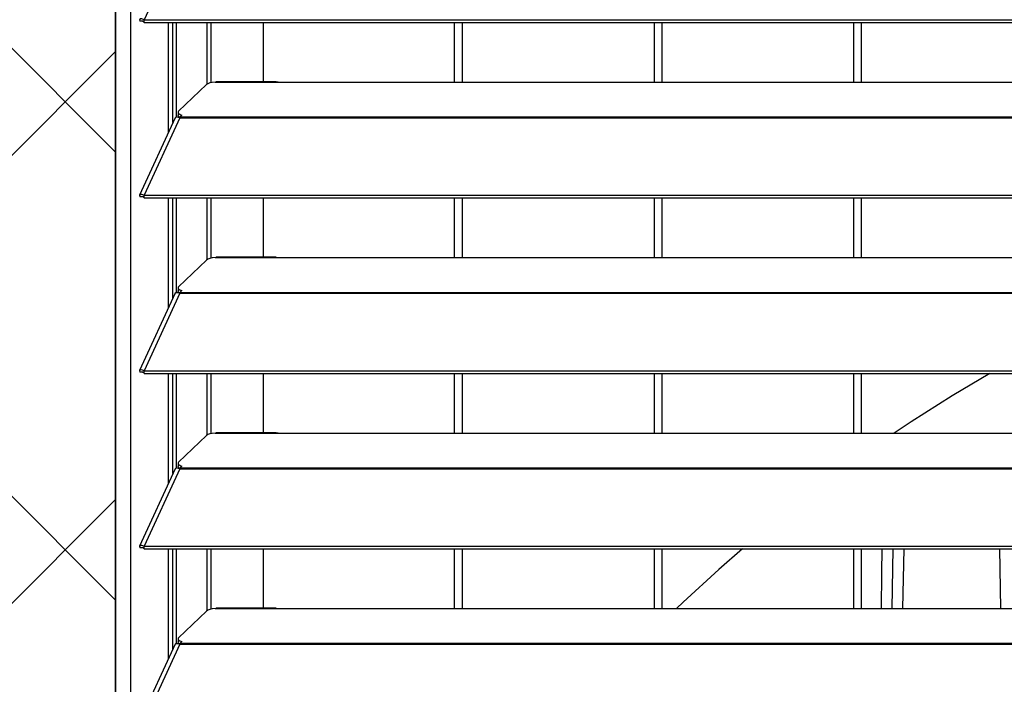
# Model space of a CAD drawing. Header units: millimetres. Extents: x 0 to 39025, y -31299 to 8400.
# Tile 283 of 373: x 6580 to 6826, y 6967 to 7133. Entities that reach past the tile are written whole.
import ezdxf

# ---------------------------------------------------------------- set-up
doc = ezdxf.new("R2010")
doc.units = ezdxf.units.MM
doc.layers.add('ODMIKI funkcionalni', color=253, linetype='Continuous')
doc.layers.add('ODMIKI varnostni', color=252, linetype='Continuous')

# ---------------------------------------------------------------- blocks, each defined once
blk = doc.blocks.new('*U53')
at = {"lineweight": 25}
for points in [[(0, 17.59), (0, 17.59), (0, 1242.58), (0, 1242.58)], [(3.9, 17.59), (3.9, 17.59), (3.9, 1243.26), (3.9, 1243.26)], [(16.11, 1140.17), (16.11, 1140.17), (7.19, 1120.75), (7.19, 1120.75)], [(6.87, 1120.38), (6.87, 1120.38), (6.1, 1120.37), (6.1, 1120.37)], [(7.19, 1120.75), (7.19, 1120.75), (7.21, 1120.74), (7.21, 1120.74)], [(7.19, 1120.09), (7.19, 1120.09), (7.19, 1120.75), (7.19, 1120.75)], [(7.21, 1120.74), (7.21, 1120.74), (1142.79, 1120.74), (1142.79, 1120.74)], [(7.21, 1120.09), (7.21, 1120.09), (7.21, 1120.74), (7.21, 1120.74)], [(7.19, 1120.09), (7.19, 1120.09), (7.21, 1120.09), (7.21, 1120.09)], [(7.21, 1120.09), (7.21, 1120.09), (1142.79, 1120.09), (1142.79, 1120.09)], [(13.29, 1092.58), (13.29, 1092.58), (13.29, 1120.09), (13.29, 1120.09)], [(14.38, 1094.97), (14.38, 1094.97), (14.38, 1120.09), (14.38, 1120.09)], [(15.33, 1096.37), (15.33, 1096.37), (15.33, 1120.09), (15.33, 1120.09)], [(23.01, 1104.62), (23.01, 1104.62), (23.01, 1120.09), (23.01, 1120.09)], [(23.96, 1104.97), (23.96, 1104.97), (23.96, 1120.09), (23.96, 1120.09)], [(37, 1120.09), (37, 1120.09), (37, 1105.2), (37, 1105.2)], [(85, 1105.13), (85, 1105.13), (85, 1120.09), (85, 1120.09)], [(86.99, 1105.13), (86.99, 1105.13), (86.99, 1120.09), (86.99, 1120.09)], [(135, 1120.09), (135, 1120.09), (135, 1105.13), (135, 1105.13)], [(137, 1105.13), (137, 1105.13), (137, 1120.09), (137, 1120.09)], [(185, 1120.09), (185, 1120.09), (185, 1105.13), (185, 1105.13)], [(187, 1105.13), (187, 1105.13), (187, 1120.09), (187, 1120.09)], [(22.83, 1104.51), (22.83, 1104.51), (15.84, 1097.82), (15.84, 1097.82)], [(25, 1105.13), (25, 1105.13), (25.28, 1105.18), (25.28, 1105.18)], [(25, 1105.13), (25, 1105.13), (41.99, 1105.13), (41.99, 1105.13)], [(40.31, 1105.2), (40.31, 1105.2), (25.28, 1105.2), (25.28, 1105.2)], [(41.99, 1105.13), (41.99, 1105.13), (224.99, 1105.13), (224.99, 1105.13)], [(14.94, 1096.18), (14.94, 1096.18), (6.04, 1076.79), (6.04, 1076.79)], [(16.11, 1096.2), (16.11, 1096.2), (7.19, 1076.77), (7.19, 1076.77)], [(15.61, 1096.37), (15.61, 1096.37), (15.78, 1096.54), (15.78, 1096.54)], [(15.69, 1097.54), (15.69, 1097.54), (15.69, 1096.77), (15.69, 1096.77)], [(16.11, 1096.2), (16.11, 1096.2), (16.21, 1096.2), (16.21, 1096.2)], [(16.11, 1096.2), (16.11, 1096.2), (16.11, 1096.2), (16.11, 1096.2)], [(16.19, 1096.2), (16.19, 1096.2), (16.21, 1096.22), (16.21, 1096.22)], [(16.21, 1096.42), (16.21, 1096.42), (16.67, 1096.85), (16.67, 1096.85)], [(16.21, 1096.42), (16.21, 1096.42), (1133.33, 1096.42), (1133.33, 1096.42)], [(16.21, 1096.2), (16.21, 1096.2), (1133.33, 1096.2), (1133.33, 1096.2)], [(6.87, 1076.4), (6.87, 1076.4), (6.1, 1076.4), (6.1, 1076.4)], [(7.19, 1076.77), (7.19, 1076.77), (7.21, 1076.77), (7.21, 1076.77)], [(7.19, 1076.11), (7.19, 1076.11), (7.19, 1076.77), (7.19, 1076.77)], [(7.19, 1076.11), (7.19, 1076.11), (7.21, 1076.11), (7.21, 1076.11)], [(7.21, 1076.77), (7.21, 1076.77), (1142.79, 1076.77), (1142.79, 1076.77)], [(7.21, 1076.11), (7.21, 1076.11), (7.21, 1076.77), (7.21, 1076.77)], [(7.21, 1076.11), (7.21, 1076.11), (1142.79, 1076.11), (1142.79, 1076.11)], [(13.29, 1048.61), (13.29, 1048.61), (13.29, 1076.11), (13.29, 1076.11)], [(14.38, 1051), (14.38, 1051), (14.38, 1076.11), (14.38, 1076.11)], [(15.33, 1052.41), (15.33, 1052.41), (15.33, 1076.11), (15.33, 1076.11)], [(23.01, 1060.65), (23.01, 1060.65), (23.01, 1076.11), (23.01, 1076.11)], [(23.96, 1061), (23.96, 1061), (23.96, 1076.11), (23.96, 1076.11)], [(37, 1076.11), (37, 1076.11), (37, 1061.24), (37, 1061.24)], [(85, 1061.15), (85, 1061.15), (85, 1076.11), (85, 1076.11)], [(86.99, 1061.15), (86.99, 1061.15), (86.99, 1076.11), (86.99, 1076.11)], [(135, 1076.11), (135, 1076.11), (135, 1061.15), (135, 1061.15)], [(137, 1061.15), (137, 1061.15), (137, 1076.11), (137, 1076.11)], [(185, 1076.11), (185, 1076.11), (185, 1061.15), (185, 1061.15)], [(187, 1061.15), (187, 1061.15), (187, 1076.11), (187, 1076.11)], [(25, 1061.15), (25, 1061.15), (25.28, 1061.21), (25.28, 1061.21)], [(25, 1061.15), (25, 1061.15), (41.99, 1061.15), (41.99, 1061.15)], [(40.31, 1061.24), (40.31, 1061.24), (25.28, 1061.24), (25.28, 1061.24)], [(41.99, 1061.15), (41.99, 1061.15), (224.99, 1061.15), (224.99, 1061.15)], [(22.83, 1060.53), (22.83, 1060.53), (15.84, 1053.85), (15.84, 1053.85)], [(14.94, 1052.21), (14.94, 1052.21), (6.04, 1032.82), (6.04, 1032.82)], [(16.11, 1052.22), (16.11, 1052.22), (7.19, 1032.8), (7.19, 1032.8)], [(15.61, 1052.41), (15.61, 1052.41), (15.78, 1052.57), (15.78, 1052.57)], [(15.69, 1053.56), (15.69, 1053.56), (15.69, 1052.8), (15.69, 1052.8)], [(16.11, 1052.23), (16.11, 1052.23), (16.11, 1052.22), (16.11, 1052.22)], [(16.11, 1052.22), (16.11, 1052.22), (16.21, 1052.22), (16.21, 1052.22)], [(16.19, 1052.22), (16.19, 1052.22), (16.21, 1052.24), (16.21, 1052.24)], [(16.21, 1052.44), (16.21, 1052.44), (16.67, 1052.87), (16.67, 1052.87)], [(16.21, 1052.44), (16.21, 1052.44), (1133.33, 1052.44), (1133.33, 1052.44)], [(16.21, 1052.22), (16.21, 1052.22), (1133.33, 1052.22), (1133.33, 1052.22)], [(6.87, 1032.43), (6.87, 1032.43), (6.1, 1032.42), (6.1, 1032.42)], [(7.19, 1032.8), (7.19, 1032.8), (7.21, 1032.8), (7.21, 1032.8)], [(7.19, 1032.15), (7.19, 1032.15), (7.19, 1032.8), (7.19, 1032.8)], [(7.19, 1032.15), (7.19, 1032.15), (7.21, 1032.14), (7.21, 1032.14)], [(7.21, 1032.8), (7.21, 1032.8), (1142.79, 1032.8), (1142.79, 1032.8)], [(7.21, 1032.14), (7.21, 1032.14), (7.21, 1032.8), (7.21, 1032.8)], [(7.21, 1032.14), (7.21, 1032.14), (1142.79, 1032.14), (1142.79, 1032.14)], [(13.29, 1004.63), (13.29, 1004.63), (13.29, 1032.14), (13.29, 1032.14)], [(14.38, 1007.02), (14.38, 1007.02), (14.38, 1032.14), (14.38, 1032.14)], [(15.33, 1008.43), (15.33, 1008.43), (15.33, 1032.14), (15.33, 1032.14)], [(23.01, 1016.67), (23.01, 1016.67), (23.01, 1032.14), (23.01, 1032.14)], [(23.96, 1017.03), (23.96, 1017.03), (23.96, 1032.14), (23.96, 1032.14)], [(37, 1032.14), (37, 1032.14), (37, 1017.26), (37, 1017.26)], [(85, 1017.18), (85, 1017.18), (85, 1032.14), (85, 1032.14)], [(86.99, 1017.18), (86.99, 1017.18), (86.99, 1032.14), (86.99, 1032.14)], [(135, 1032.14), (135, 1032.14), (135, 1017.18), (135, 1017.18)], [(137, 1017.18), (137, 1017.18), (137, 1032.14), (137, 1032.14)], [(185, 1032.14), (185, 1032.14), (185, 1017.18), (185, 1017.18)], [(187, 1017.18), (187, 1017.18), (187, 1032.14), (187, 1032.14)], [(25, 1017.18), (25, 1017.18), (25.28, 1017.23), (25.28, 1017.23)], [(25, 1017.18), (25, 1017.18), (41.99, 1017.18), (41.99, 1017.18)], [(40.31, 1017.26), (40.31, 1017.26), (25.28, 1017.26), (25.28, 1017.26)], [(41.99, 1017.18), (41.99, 1017.18), (224.99, 1017.18), (224.99, 1017.18)], [(22.83, 1016.56), (22.83, 1016.56), (15.84, 1009.88), (15.84, 1009.88)], [(15.69, 1009.59), (15.69, 1009.59), (15.69, 1008.82), (15.69, 1008.82)], [(14.94, 1008.23), (14.94, 1008.23), (6.04, 988.84), (6.04, 988.84)], [(16.11, 1008.25), (16.11, 1008.25), (7.19, 988.82), (7.19, 988.82)], [(15.61, 1008.43), (15.61, 1008.43), (15.78, 1008.59), (15.78, 1008.59)], [(16.11, 1008.25), (16.11, 1008.25), (16.21, 1008.25), (16.21, 1008.25)], [(16.11, 1008.25), (16.11, 1008.25), (16.11, 1008.25), (16.11, 1008.25)], [(16.19, 1008.25), (16.19, 1008.25), (16.21, 1008.28), (16.21, 1008.28)], [(16.21, 1008.47), (16.21, 1008.47), (16.67, 1008.9), (16.67, 1008.9)], [(16.21, 1008.47), (16.21, 1008.47), (1133.33, 1008.47), (1133.33, 1008.47)], [(16.21, 1008.25), (16.21, 1008.25), (1133.33, 1008.25), (1133.33, 1008.25)], [(6.87, 988.45), (6.87, 988.45), (6.1, 988.45), (6.1, 988.45)], [(7.19, 988.82), (7.19, 988.82), (7.21, 988.82), (7.21, 988.82)], [(7.19, 988.17), (7.19, 988.17), (7.19, 988.82), (7.19, 988.82)], [(7.19, 988.17), (7.19, 988.17), (7.21, 988.16), (7.21, 988.16)], [(7.21, 988.82), (7.21, 988.82), (1142.79, 988.82), (1142.79, 988.82)], [(7.21, 988.16), (7.21, 988.16), (7.21, 988.82), (7.21, 988.82)], [(7.21, 988.16), (7.21, 988.16), (1142.79, 988.16), (1142.79, 988.16)], [(13.29, 960.65), (13.29, 960.65), (13.29, 988.16), (13.29, 988.16)], [(14.38, 963.04), (14.38, 963.04), (14.38, 988.16), (14.38, 988.16)], [(15.33, 964.46), (15.33, 964.46), (15.33, 988.16), (15.33, 988.16)], [(23.01, 972.7), (23.01, 972.7), (23.01, 988.16), (23.01, 988.16)], [(23.96, 973.05), (23.96, 973.05), (23.96, 988.16), (23.96, 988.16)], [(37, 988.16), (37, 988.16), (37, 973.28), (37, 973.28)], [(85, 973.21), (85, 973.21), (85, 988.16), (85, 988.16)], [(86.99, 973.21), (86.99, 973.21), (86.99, 988.16), (86.99, 988.16)], [(135, 988.16), (135, 988.16), (135, 973.21), (135, 973.21)], [(137, 973.21), (137, 973.21), (137, 988.16), (137, 988.16)], [(185, 988.16), (185, 988.16), (185, 973.21), (185, 973.21)], [(187, 973.21), (187, 973.21), (187, 988.16), (187, 988.16)], [(194.82, 988.16), (194.82, 988.16), (194.59, 973.21), (194.59, 973.21)], [(197.56, 988.16), (197.56, 988.16), (197.29, 973.21), (197.29, 973.21)], [(221.91, 973.21), (221.91, 973.21), (221.65, 988.16), (221.65, 988.16)], [(22.83, 972.59), (22.83, 972.59), (15.84, 965.9), (15.84, 965.9)], [(25, 973.21), (25, 973.21), (25.28, 973.26), (25.28, 973.26)], [(25, 973.21), (25, 973.21), (41.99, 973.21), (41.99, 973.21)], [(40.31, 973.28), (40.31, 973.28), (25.28, 973.28), (25.28, 973.28)], [(41.99, 973.21), (41.99, 973.21), (224.99, 973.21), (224.99, 973.21)], [(15.69, 965.61), (15.69, 965.61), (15.69, 964.85), (15.69, 964.85)], [(16.21, 964.5), (16.21, 964.5), (16.67, 964.93), (16.67, 964.93)], [(14.94, 964.26), (14.94, 964.26), (6.04, 944.87), (6.04, 944.87)], [(16.11, 964.28), (16.11, 964.28), (7.19, 944.85), (7.19, 944.85)], [(15.61, 964.46), (15.61, 964.46), (15.78, 964.62), (15.78, 964.62)], [(16.11, 964.28), (16.11, 964.28), (16.21, 964.28), (16.21, 964.28)], [(16.11, 964.28), (16.11, 964.28), (16.11, 964.28), (16.11, 964.28)], [(16.19, 964.28), (16.19, 964.28), (16.21, 964.3), (16.21, 964.3)], [(16.21, 964.5), (16.21, 964.5), (1133.33, 964.5), (1133.33, 964.5)], [(16.21, 964.28), (16.21, 964.28), (1133.33, 964.28), (1133.33, 964.28)]]:
    blk.add_open_spline(points, degree=3, dxfattribs=at)
for points, knots in [([(7.19, 1120.75), (7.19, 1120.75), (6.64, 1120.96), (6.64, 1120.96), (6.64, 1120.96), (6.22, 1120.93), (6.22, 1120.93), (6.22, 1120.93), (6.02, 1120.71), (6.02, 1120.71), (6.02, 1120.71), (6.1, 1120.37), (6.1, 1120.37)], [0, 0, 0, 0, 1, 1, 1, 2, 2, 2, 3, 3, 3, 4, 4, 4, 4]), ([(7.19, 1120.09), (7.19, 1120.09), (6.97, 1120.32), (6.97, 1120.32), (6.97, 1120.32), (6.81, 1120.42), (6.81, 1120.42), (6.81, 1120.42), (6.77, 1120.42), (6.77, 1120.42), (6.77, 1120.42), (6.87, 1120.38), (6.87, 1120.38)], [0, 0, 0, 0, 1, 1, 1, 2, 2, 2, 3, 3, 3, 4, 4, 4, 4]), ([(25, 1105.13), (25, 1105.13), (24.28, 1105.04), (24.28, 1105.04), (24.28, 1105.04), (23.66, 1104.91), (23.66, 1104.91), (23.66, 1104.91), (23.16, 1104.72), (23.16, 1104.72), (23.16, 1104.72), (22.83, 1104.51), (22.83, 1104.51)], [0, 0, 0, 0, 1, 1, 1, 2, 2, 2, 3, 3, 3, 4, 4, 4, 4]), ([(40.31, 1105.19), (40.31, 1105.19), (40.83, 1105.18), (40.83, 1105.18), (40.83, 1105.18), (41.99, 1105.13), (41.99, 1105.13)], [0, 0, 0, 0, 1, 1, 1, 2, 2, 2, 2]), ([(14.96, 1096.17), (14.96, 1096.17), (15.12, 1096.35), (15.12, 1096.35), (15.12, 1096.35), (15.55, 1096.4), (15.55, 1096.4), (15.55, 1096.4), (16.11, 1096.2), (16.11, 1096.2)], [0, 0, 0, 0, 1, 1, 1, 2, 2, 2, 3, 3, 3, 3]), ([(16.23, 1096.24), (16.23, 1096.24), (16.12, 1096.29), (16.12, 1096.29), (16.12, 1096.29), (15.93, 1096.41), (15.93, 1096.41), (15.93, 1096.41), (15.79, 1096.54), (15.79, 1096.54), (15.79, 1096.54), (15.71, 1096.67), (15.71, 1096.67), (15.71, 1096.67), (15.69, 1096.77), (15.69, 1096.77)], [0, 0, 0, 0, 1, 1, 1, 2, 2, 2, 3, 3, 3, 4, 4, 4, 5, 5, 5, 5]), ([(15.84, 1097.82), (15.84, 1097.82), (15.74, 1097.69), (15.74, 1097.69), (15.74, 1097.69), (15.7, 1097.56), (15.7, 1097.56), (15.7, 1097.56), (15.71, 1097.43), (15.71, 1097.43), (15.71, 1097.43), (15.79, 1097.3), (15.79, 1097.3), (15.79, 1097.3), (15.93, 1097.18), (15.93, 1097.18), (15.93, 1097.18), (16.12, 1097.06), (16.12, 1097.06), (16.12, 1097.06), (16.37, 1096.95), (16.37, 1096.95), (16.37, 1096.95), (16.67, 1096.85), (16.67, 1096.85)], [0, 0, 0, 0, 1, 1, 1, 2, 2, 2, 3, 3, 3, 4, 4, 4, 5, 5, 5, 6, 6, 6, 7, 7, 7, 8, 8, 8, 8]), ([(16.21, 1096.2), (16.21, 1096.2), (16.21, 1096.23), (16.21, 1096.23), (16.21, 1096.23), (16.21, 1096.26), (16.21, 1096.26), (16.21, 1096.26), (16.21, 1096.3), (16.21, 1096.3), (16.21, 1096.3), (16.21, 1096.32), (16.21, 1096.32), (16.21, 1096.32), (16.21, 1096.35), (16.21, 1096.35), (16.21, 1096.35), (16.21, 1096.37), (16.21, 1096.37), (16.21, 1096.37), (16.21, 1096.4), (16.21, 1096.4), (16.21, 1096.4), (16.21, 1096.42), (16.21, 1096.42)], [0, 0, 0, 0, 1, 1, 1, 2, 2, 2, 3, 3, 3, 4, 4, 4, 5, 5, 5, 6, 6, 6, 7, 7, 7, 8, 8, 8, 8]), ([(7.19, 1076.77), (7.19, 1076.77), (6.64, 1076.99), (6.64, 1076.99), (6.64, 1076.99), (6.22, 1076.96), (6.22, 1076.96), (6.22, 1076.96), (6.02, 1076.73), (6.02, 1076.73), (6.02, 1076.73), (6.1, 1076.4), (6.1, 1076.4)], [0, 0, 0, 0, 1, 1, 1, 2, 2, 2, 3, 3, 3, 4, 4, 4, 4]), ([(7.19, 1076.11), (7.19, 1076.11), (6.97, 1076.34), (6.97, 1076.34), (6.97, 1076.34), (6.81, 1076.45), (6.81, 1076.45), (6.81, 1076.45), (6.77, 1076.45), (6.77, 1076.45), (6.77, 1076.45), (6.87, 1076.4), (6.87, 1076.4)], [0, 0, 0, 0, 1, 1, 1, 2, 2, 2, 3, 3, 3, 4, 4, 4, 4]), ([(25, 1061.15), (25, 1061.15), (24.28, 1061.07), (24.28, 1061.07), (24.28, 1061.07), (23.66, 1060.93), (23.66, 1060.93), (23.66, 1060.93), (23.16, 1060.75), (23.16, 1060.75), (23.16, 1060.75), (22.83, 1060.53), (22.83, 1060.53)], [0, 0, 0, 0, 1, 1, 1, 2, 2, 2, 3, 3, 3, 4, 4, 4, 4]), ([(40.31, 1061.21), (40.31, 1061.21), (40.83, 1061.21), (40.83, 1061.21), (40.83, 1061.21), (41.99, 1061.15), (41.99, 1061.15)], [0, 0, 0, 0, 1, 1, 1, 2, 2, 2, 2]), ([(15.84, 1053.85), (15.84, 1053.85), (15.74, 1053.72), (15.74, 1053.72), (15.74, 1053.72), (15.7, 1053.59), (15.7, 1053.59), (15.7, 1053.59), (15.71, 1053.46), (15.71, 1053.46), (15.71, 1053.46), (15.79, 1053.33), (15.79, 1053.33), (15.79, 1053.33), (15.93, 1053.2), (15.93, 1053.2), (15.93, 1053.2), (16.12, 1053.08), (16.12, 1053.08), (16.12, 1053.08), (16.37, 1052.97), (16.37, 1052.97), (16.37, 1052.97), (16.67, 1052.87), (16.67, 1052.87)], [0, 0, 0, 0, 1, 1, 1, 2, 2, 2, 3, 3, 3, 4, 4, 4, 5, 5, 5, 6, 6, 6, 7, 7, 7, 8, 8, 8, 8]), ([(14.96, 1052.19), (14.96, 1052.19), (15.12, 1052.38), (15.12, 1052.38), (15.12, 1052.38), (15.55, 1052.43), (15.55, 1052.43), (15.55, 1052.43), (16.11, 1052.23), (16.11, 1052.23)], [0, 0, 0, 0, 1, 1, 1, 2, 2, 2, 3, 3, 3, 3]), ([(16.23, 1052.26), (16.23, 1052.26), (16.12, 1052.31), (16.12, 1052.31), (16.12, 1052.31), (15.93, 1052.43), (15.93, 1052.43), (15.93, 1052.43), (15.79, 1052.56), (15.79, 1052.56), (15.79, 1052.56), (15.71, 1052.69), (15.71, 1052.69), (15.71, 1052.69), (15.69, 1052.8), (15.69, 1052.8)], [0, 0, 0, 0, 1, 1, 1, 2, 2, 2, 3, 3, 3, 4, 4, 4, 5, 5, 5, 5]), ([(16.21, 1052.22), (16.21, 1052.22), (16.21, 1052.26), (16.21, 1052.26), (16.21, 1052.26), (16.21, 1052.29), (16.21, 1052.29), (16.21, 1052.29), (16.21, 1052.32), (16.21, 1052.32), (16.21, 1052.32), (16.21, 1052.35), (16.21, 1052.35), (16.21, 1052.35), (16.21, 1052.38), (16.21, 1052.38), (16.21, 1052.38), (16.21, 1052.4), (16.21, 1052.4), (16.21, 1052.4), (16.21, 1052.42), (16.21, 1052.42), (16.21, 1052.42), (16.21, 1052.44), (16.21, 1052.44)], [0, 0, 0, 0, 1, 1, 1, 2, 2, 2, 3, 3, 3, 4, 4, 4, 5, 5, 5, 6, 6, 6, 7, 7, 7, 8, 8, 8, 8]), ([(7.19, 1032.8), (7.19, 1032.8), (6.64, 1033.01), (6.64, 1033.01), (6.64, 1033.01), (6.22, 1032.98), (6.22, 1032.98), (6.22, 1032.98), (6.02, 1032.76), (6.02, 1032.76), (6.02, 1032.76), (6.1, 1032.42), (6.1, 1032.42)], [0, 0, 0, 0, 1, 1, 1, 2, 2, 2, 3, 3, 3, 4, 4, 4, 4]), ([(7.19, 1032.15), (7.19, 1032.15), (6.97, 1032.37), (6.97, 1032.37), (6.97, 1032.37), (6.81, 1032.47), (6.81, 1032.47), (6.81, 1032.47), (6.77, 1032.48), (6.77, 1032.48), (6.77, 1032.48), (6.87, 1032.43), (6.87, 1032.43)], [0, 0, 0, 0, 1, 1, 1, 2, 2, 2, 3, 3, 3, 4, 4, 4, 4]), ([(219.13, 1032.14), (219.13, 1032.14), (209.73, 1026.54), (209.73, 1026.54), (209.73, 1026.54), (199.47, 1020.03), (199.47, 1020.03), (199.47, 1020.03), (195.18, 1017.18), (195.18, 1017.18)], [0, 0, 0, 0, 1, 1, 1, 2, 2, 2, 3, 3, 3, 3]), ([(25, 1017.18), (25, 1017.18), (24.28, 1017.1), (24.28, 1017.1), (24.28, 1017.1), (23.66, 1016.96), (23.66, 1016.96), (23.66, 1016.96), (23.16, 1016.78), (23.16, 1016.78), (23.16, 1016.78), (22.83, 1016.56), (22.83, 1016.56)], [0, 0, 0, 0, 1, 1, 1, 2, 2, 2, 3, 3, 3, 4, 4, 4, 4]), ([(40.31, 1017.24), (40.31, 1017.24), (40.83, 1017.23), (40.83, 1017.23), (40.83, 1017.23), (41.99, 1017.18), (41.99, 1017.18)], [0, 0, 0, 0, 1, 1, 1, 2, 2, 2, 2]), ([(15.84, 1009.88), (15.84, 1009.88), (15.74, 1009.75), (15.74, 1009.75), (15.74, 1009.75), (15.7, 1009.62), (15.7, 1009.62), (15.7, 1009.62), (15.71, 1009.48), (15.71, 1009.48), (15.71, 1009.48), (15.79, 1009.35), (15.79, 1009.35), (15.79, 1009.35), (15.93, 1009.23), (15.93, 1009.23), (15.93, 1009.23), (16.12, 1009.1), (16.12, 1009.1), (16.12, 1009.1), (16.37, 1009), (16.37, 1009), (16.37, 1009), (16.67, 1008.9), (16.67, 1008.9)], [0, 0, 0, 0, 1, 1, 1, 2, 2, 2, 3, 3, 3, 4, 4, 4, 5, 5, 5, 6, 6, 6, 7, 7, 7, 8, 8, 8, 8]), ([(14.96, 1008.22), (14.96, 1008.22), (15.12, 1008.41), (15.12, 1008.41), (15.12, 1008.41), (15.55, 1008.45), (15.55, 1008.45), (15.55, 1008.45), (16.11, 1008.25), (16.11, 1008.25)], [0, 0, 0, 0, 1, 1, 1, 2, 2, 2, 3, 3, 3, 3]), ([(16.23, 1008.29), (16.23, 1008.29), (16.12, 1008.35), (16.12, 1008.35), (16.12, 1008.35), (15.93, 1008.46), (15.93, 1008.46), (15.93, 1008.46), (15.79, 1008.59), (15.79, 1008.59), (15.79, 1008.59), (15.71, 1008.71), (15.71, 1008.71), (15.71, 1008.71), (15.69, 1008.82), (15.69, 1008.82)], [0, 0, 0, 0, 1, 1, 1, 2, 2, 2, 3, 3, 3, 4, 4, 4, 5, 5, 5, 5]), ([(16.21, 1008.25), (16.21, 1008.25), (16.21, 1008.28), (16.21, 1008.28), (16.21, 1008.28), (16.21, 1008.32), (16.21, 1008.32), (16.21, 1008.32), (16.21, 1008.35), (16.21, 1008.35), (16.21, 1008.35), (16.21, 1008.37), (16.21, 1008.37), (16.21, 1008.37), (16.21, 1008.4), (16.21, 1008.4), (16.21, 1008.4), (16.21, 1008.42), (16.21, 1008.42), (16.21, 1008.42), (16.21, 1008.45), (16.21, 1008.45), (16.21, 1008.45), (16.21, 1008.47), (16.21, 1008.47)], [0, 0, 0, 0, 1, 1, 1, 2, 2, 2, 3, 3, 3, 4, 4, 4, 5, 5, 5, 6, 6, 6, 7, 7, 7, 8, 8, 8, 8]), ([(7.19, 988.82), (7.19, 988.82), (6.64, 989.04), (6.64, 989.04), (6.64, 989.04), (6.22, 989.01), (6.22, 989.01), (6.22, 989.01), (6.02, 988.78), (6.02, 988.78), (6.02, 988.78), (6.1, 988.45), (6.1, 988.45)], [0, 0, 0, 0, 1, 1, 1, 2, 2, 2, 3, 3, 3, 4, 4, 4, 4]), ([(7.19, 988.17), (7.19, 988.17), (6.97, 988.4), (6.97, 988.4), (6.97, 988.4), (6.81, 988.5), (6.81, 988.5), (6.81, 988.5), (6.77, 988.5), (6.77, 988.5), (6.77, 988.5), (6.87, 988.45), (6.87, 988.45)], [0, 0, 0, 0, 1, 1, 1, 2, 2, 2, 3, 3, 3, 4, 4, 4, 4]), ([(157.13, 988.16), (157.13, 988.16), (151.26, 983.02), (151.26, 983.02), (151.26, 983.02), (142.3, 974.79), (142.3, 974.79), (142.3, 974.79), (140.64, 973.21), (140.64, 973.21)], [0, 0, 0, 0, 1, 1, 1, 2, 2, 2, 3, 3, 3, 3]), ([(192.11, 988.16), (192.11, 988.16), (192.03, 982.04), (192.03, 982.04), (192.03, 982.04), (191.91, 973.21), (191.91, 973.21)], [0, 0, 0, 0, 1, 1, 1, 2, 2, 2, 2]), ([(25, 973.21), (25, 973.21), (24.28, 973.12), (24.28, 973.12), (24.28, 973.12), (23.66, 972.99), (23.66, 972.99), (23.66, 972.99), (23.16, 972.8), (23.16, 972.8), (23.16, 972.8), (22.83, 972.59), (22.83, 972.59)], [0, 0, 0, 0, 1, 1, 1, 2, 2, 2, 3, 3, 3, 4, 4, 4, 4]), ([(40.31, 973.26), (40.31, 973.26), (40.83, 973.26), (40.83, 973.26), (40.83, 973.26), (41.99, 973.21), (41.99, 973.21)], [0, 0, 0, 0, 1, 1, 1, 2, 2, 2, 2]), ([(15.84, 965.9), (15.84, 965.9), (15.74, 965.77), (15.74, 965.77), (15.74, 965.77), (15.7, 965.64), (15.7, 965.64), (15.7, 965.64), (15.71, 965.51), (15.71, 965.51), (15.71, 965.51), (15.79, 965.38), (15.79, 965.38), (15.79, 965.38), (15.93, 965.25), (15.93, 965.25), (15.93, 965.25), (16.12, 965.14), (16.12, 965.14), (16.12, 965.14), (16.37, 965.02), (16.37, 965.02), (16.37, 965.02), (16.67, 964.93), (16.67, 964.93)], [0, 0, 0, 0, 1, 1, 1, 2, 2, 2, 3, 3, 3, 4, 4, 4, 5, 5, 5, 6, 6, 6, 7, 7, 7, 8, 8, 8, 8]), ([(14.96, 964.25), (14.96, 964.25), (15.12, 964.43), (15.12, 964.43), (15.12, 964.43), (15.55, 964.48), (15.55, 964.48), (15.55, 964.48), (16.11, 964.28), (16.11, 964.28)], [0, 0, 0, 0, 1, 1, 1, 2, 2, 2, 3, 3, 3, 3]), ([(16.23, 964.32), (16.23, 964.32), (16.12, 964.37), (16.12, 964.37), (16.12, 964.37), (15.93, 964.48), (15.93, 964.48), (15.93, 964.48), (15.79, 964.61), (15.79, 964.61), (15.79, 964.61), (15.71, 964.75), (15.71, 964.75), (15.71, 964.75), (15.69, 964.85), (15.69, 964.85)], [0, 0, 0, 0, 1, 1, 1, 2, 2, 2, 3, 3, 3, 4, 4, 4, 5, 5, 5, 5]), ([(16.21, 964.28), (16.21, 964.28), (16.21, 964.31), (16.21, 964.31), (16.21, 964.31), (16.21, 964.34), (16.21, 964.34), (16.21, 964.34), (16.21, 964.37), (16.21, 964.37), (16.21, 964.37), (16.21, 964.4), (16.21, 964.4), (16.21, 964.4), (16.21, 964.43), (16.21, 964.43), (16.21, 964.43), (16.21, 964.46), (16.21, 964.46), (16.21, 964.46), (16.21, 964.48), (16.21, 964.48), (16.21, 964.48), (16.21, 964.5), (16.21, 964.5)], [0, 0, 0, 0, 1, 1, 1, 2, 2, 2, 3, 3, 3, 4, 4, 4, 5, 5, 5, 6, 6, 6, 7, 7, 7, 8, 8, 8, 8])]:
    blk.add_open_spline(points, degree=3, knots=knots, dxfattribs=at)

msp = doc.modelspace()

# ---------------------------------------------------------------- hatches: boundary and pattern name
at = {"layer": 'ODMIKI funkcionalni'}
h = msp.add_hatch(dxfattribs=at)
h.set_pattern_fill('ANSI31', color=256, scale=25)
h.set_pattern_definition([(45, (0, -3070.55), (-56.1266, 56.1266), [])])
h.paths.add_polyline_path([(7753.64, 6012.43), (7753.64, 7268), (6603.64, 7268), (6603.64, 6012.43), (6003.64, 6012.43), (6003.64, 7768), (8053.64, 7768), (8053.64, 6012.43)])
at = {"layer": 'ODMIKI varnostni'}
h = msp.add_hatch(dxfattribs=at)
h.set_pattern_fill('ANSI31', color=256, scale=25, angle=90)
h.set_pattern_definition([(135, (2474.9, -2241.714), (-56.1266, -56.1266), [])])
h.paths.add_polyline_path([(6603.64, 6012.43), (6603.64, 7255.39), (5603.64, 6012.43)])

# ---------------------------------------------------------------- linework, layer by layer
at = {"layer": 'ODMIKI funkcionalni'}
msp.add_lwpolyline([(7753.64, 6012.43), (7753.64, 7268), (6603.64, 7268), (6603.64, 6012.43), (6003.64, 6012.43), (6003.64, 7768), (8053.64, 7768), (8053.64, 6012.43)], close=True, dxfattribs=at)
at = {"layer": 'ODMIKI varnostni'}
msp.add_lwpolyline([(6603.64, 6012.43), (6603.64, 7255.39), (5603.64, 6012.43)], close=True, dxfattribs=at)

# ---------------------------------------------------------------- block references
at = {"color": 1}
msp.add_blockref('*U53', (6603.64, 6012.43), dxfattribs=at)

doc.saveas('drawing.dxf')
